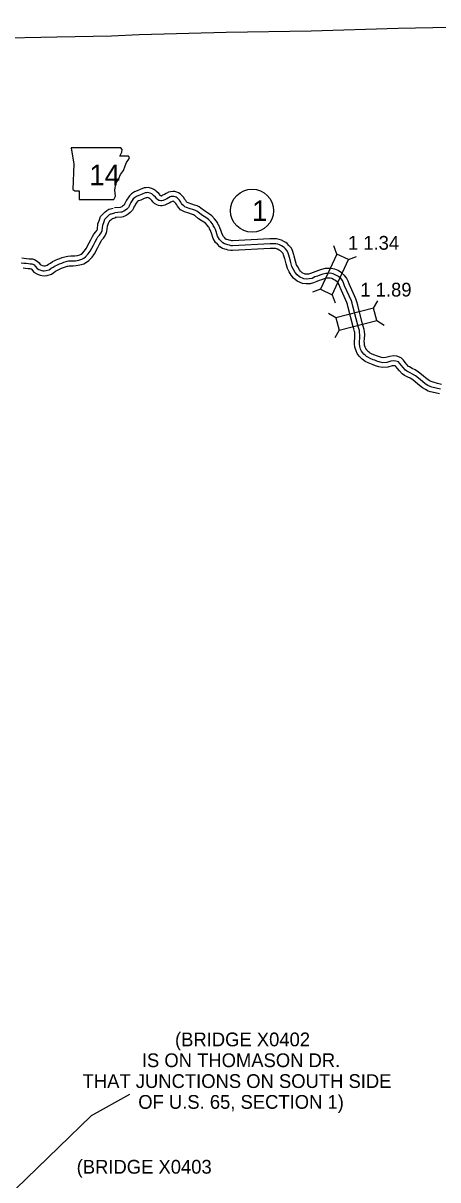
# Model space of a CAD drawing. Extents: x -83719 to 153526, y -11835 to 11446.
# Drawn here: x 11814 to 12238, y 203 to 1386 of the extents above; entities that cross this region are included whole.
import ezdxf

# ---------------------------------------------------------------- set-up
doc = ezdxf.new("R2010")
doc.units = 0
for name, color, linetype in [('Level 1', 7, 'Continuous'), ('Level 11', 7, 'Continuous'), ('Level 20', 7, 'Continuous'), ('Level 21', 7, 'Continuous'), ('Level 27', 7, 'Continuous'), ('Level 58', 7, 'Continuous'), ('Level 59', 7, 'Continuous')]:
    doc.layers.add(name, color=color, linetype=linetype)

msp = doc.modelspace()

# ---------------------------------------------------------------- linework, layer by layer
at = {"layer": 'Level 1'}
for points in [[(12516.5, 1386.1), (12457.2, 1385.6), (12373.7, 1384.3), (12286, 1382.4), (12197.3, 1380.6), (12108.3, 1377.9), (12021.2, 1376.4), (11932.4, 1374), (11904.2, 1372.8)], [(11904.2, 1372.8), (11848.2, 1371.7), (11782, 1370.3), (11694.1, 1368.9), (11606.3, 1367.3), (11520.1, 1366.3), (11432.6, 1365), (11412.8, 1364.8)]]:
    msp.add_lwpolyline(points, dxfattribs=at)
at = {"layer": 'Level 11'}
for points in [[(12090.9, 1148), (12090.2, 1150.1), (12089.4, 1152.6), (12088.1, 1155.9), (12085.6, 1158.8), (12083.8, 1160.6), (12082.3, 1161.6), (12080.3, 1162.8), (12078.1, 1164), (12075.6, 1164.9), (12072.7, 1165.5), (12066, 1165.5), (12027.8, 1163.5), (12027.1, 1163.5), (12026, 1163.7), (12024.3, 1164.3), (12022.2, 1164.8), (12021.7, 1164.9), (12021.1, 1165.3), (12019.5, 1166.9), (12018.6, 1167.9), (12017.2, 1170.2), (12015.8, 1174.5), (12015, 1176.7), (12013.8, 1179.4), (12013.2, 1180.3), (12012.7, 1181.5), (12011.5, 1183.6), (12009.5, 1186.1), (12006.8, 1188.9), (12004.2, 1190.8), (11999, 1194), (11995.5, 1197), (11993.8, 1198.2), (11991.7, 1199.1), (11989, 1200.1), (11986.2, 1201), (11982.5, 1202.3), (11981.5, 1202.8), (11981.1, 1203.1), (11980.6, 1203.5), (11980, 1204.6), (11979.1, 1205.9), (11977.6, 1208.1), (11974.3, 1211.4), (11972.5, 1212.5), (11970.9, 1213.3), (11968.7, 1213.8), (11966.8, 1213.9), (11964.4, 1213.6), (11962.5, 1213.2), (11960, 1211.9), (11958.3, 1210.9), (11956.3, 1210), (11955.4, 1209.5), (11955.1, 1209.3), (11955, 1209.3), (11955, 1209.3), (11954.7, 1209.4), (11954.2, 1209.7), (11954.1, 1209.8), (11952.6, 1211.7), (11950.5, 1213.5), (11949.3, 1214.7), (11947.5, 1215.9), (11945.2, 1216.9), (11941.5, 1217.9), (11939.2, 1217.6), (11937.3, 1217.5), (11933.5, 1215.9), (11930.3, 1214.5), (11927.4, 1213.5), (11924.5, 1211.6), (11922.4, 1209.6), (11921.1, 1207.6), (11920.1, 1206.2), (11919.4, 1204.9), (11918.2, 1202.9), (11917.5, 1201.1), (11917.2, 1200.6), (11916.3, 1199.5), (11915.4, 1198.8), (11914.6, 1198.3), (11913, 1197.7), (11912.9, 1197.7), (11907, 1197.2)], [(12081.3, 1145), (12080.7, 1147.2), (12080, 1149.2), (12079.5, 1150.6), (12078.3, 1151.9), (12077.3, 1152.9), (12076.8, 1153.3), (12075.4, 1154), (12073.9, 1154.9), (12072.8, 1155.3), (12071.7, 1155.5), (12066.3, 1155.5), (12027.9, 1153.5), (12026, 1153.5), (12023.5, 1154), (12021.6, 1154.6), (12019.8, 1155.1), (12017.6, 1155.7), (12014.7, 1157.5), (12012.3, 1160), (12010.5, 1161.9), (12008.1, 1166), (12006.3, 1171.3), (12005.7, 1173), (12005, 1174.7), (12004.3, 1175.7), (12003.8, 1177), (12003.3, 1177.9), (12002, 1179.5), (12000.2, 1181.4), (11998.6, 1182.5), (11993, 1186), (11989.5, 1189), (11988.9, 1189.4), (11987.9, 1189.9), (11985.8, 1190.7), (11983, 1191.6), (11978.7, 1193.1), (11976.6, 1194), (11974.6, 1195.3), (11972.8, 1197.3), (11971.6, 1199), (11970.8, 1200.3), (11969.8, 1201.7), (11968.2, 1203.4), (11967.8, 1203.6), (11967.5, 1203.8), (11967.2, 1203.9), (11967.1, 1203.9), (11966.1, 1203.8), (11966, 1203.7), (11964.7, 1203.1), (11962.9, 1202), (11960.8, 1201), (11959.9, 1200.6), (11958.5, 1199.9), (11956, 1199.3), (11954, 1199.4), (11952.1, 1199.7), (11950.4, 1200.2), (11948, 1201.8), (11946.6, 1203.1), (11945.3, 1204.8), (11943.6, 1206.3), (11943, 1206.9), (11942.9, 1207), (11942, 1207.4), (11940.8, 1207.7), (11940.2, 1207.6), (11939.6, 1207.6), (11937.4, 1206.7), (11934, 1205.1), (11931.8, 1204.4), (11930.6, 1203.7), (11930.2, 1203.2), (11929.4, 1202), (11928.7, 1201), (11928.2, 1200), (11927.2, 1198.5), (11926.6, 1196.9), (11925.5, 1194.7), (11923.2, 1192.3), (11921.2, 1190.6), (11919, 1189.3), (11916, 1188.1), (11914.5, 1187.7), (11907.8, 1187.2)], [(11814.7, 1145.8), (11817.2, 1145.5), (11819.8, 1145.2), (11821.3, 1145), (11823.2, 1144.9), (11825.2, 1144.4), (11828.1, 1142.8), (11829.9, 1140.9), (11831.2, 1139.2), (11831.8, 1138.9), (11833.4, 1138.3), (11834.8, 1137.8), (11835.2, 1137.8), (11836.2, 1137.9), (11838.1, 1138.5), (11839.7, 1139.5), (11841.5, 1140.8), (11843.8, 1142.2), (11845.9, 1143.2), (11847.5, 1143.9), (11849.1, 1144.6), (11851.3, 1145.4), (11853.4, 1146.3), (11856.2, 1147.2), (11857.7, 1147.6), (11859.5, 1147.9), (11862.4, 1148), (11864.7, 1148), (11866.6, 1148.1), (11869.4, 1148.6), (11871.8, 1149.3), (11873, 1150), (11874.2, 1150.9), (11876.3, 1153.2), (11878, 1155.5), (11881.2, 1161.4), (11882.8, 1164.6), (11884.5, 1167.9), (11886, 1170.3), (11888, 1172.6), (11889.2, 1174.1), (11889.6, 1175.3), (11890.1, 1180.8), (11891.7, 1184.9), (11892.9, 1188.2), (11895.6, 1191.2), (11896.6, 1192.1), (11897.6, 1193.1), (11899.2, 1194.4), (11901.4, 1195.8), (11903, 1196.1), (11905.9, 1197)], [(11813.7, 1135.8), (11816.1, 1135.6), (11818.7, 1135.2), (11820.4, 1135.1), (11821.6, 1135), (11821.6, 1135), (11821.8, 1134.9), (11822.2, 1134.4), (11824.6, 1131.3), (11827.7, 1129.7), (11830.1, 1128.8), (11832.6, 1128), (11835.1, 1127.7), (11838.3, 1128), (11842.5, 1129.4), (11845.2, 1131.2), (11846.9, 1132.3), (11848.8, 1133.5), (11850.1, 1134.2), (11851.5, 1134.8), (11852.9, 1135.4), (11854.9, 1136.1), (11856.9, 1136.9), (11858.8, 1137.6), (11859.5, 1137.7), (11860.7, 1137.9), (11862.5, 1138), (11864.9, 1137.9), (11867.9, 1138.2), (11871.6, 1138.9), (11875.8, 1140), (11878.4, 1141.6), (11880.9, 1143.3), (11884.1, 1146.9), (11886.5, 1150.1), (11890, 1156.8), (11891.7, 1160.1), (11893.3, 1163.1), (11894.1, 1164.4), (11895.7, 1166.2), (11898, 1169.2), (11899.4, 1173.1), (11899.9, 1178.4), (11901.1, 1181.4), (11901.6, 1182.9), (11902.7, 1184.1), (11903.5, 1184.8), (11904.3, 1185.7), (11905.1, 1186.3), (11908.8, 1187.4)], [(12241.6, 1016.7), (12237.5, 1017.7), (12233, 1018.8), (12231.9, 1019.2), (12230.1, 1020.1), (12227.8, 1021.5), (12225.3, 1023.5), (12221.3, 1026.8), (12218, 1029.3), (12214.5, 1031.6), (12211.7, 1033.1), (12208.9, 1034.5), (12208, 1035.1), (12206.2, 1037.1), (12204.5, 1039), (12202.6, 1041.6), (12200.3, 1043.9), (12196, 1045.5), (12192.6, 1045.9), (12188.8, 1045.3), (12184.7, 1044.1), (12182, 1043.9), (12180.3, 1044.2), (12177.2, 1045.2), (12175.1, 1046), (12173.5, 1046.5), (12170.7, 1047.7), (12168.7, 1048.7), (12168, 1049.2), (12167, 1050), (12165.7, 1051.2), (12165.1, 1051.9), (12164.1, 1053.3), (12163.6, 1054.6), (12162.8, 1056.7), (12162.7, 1058.7), (12162.6, 1060.6), (12162.9, 1063.3), (12163.1, 1067.6), (12162.8, 1070.6), (12162.6, 1072.7), (12161.5, 1076.3), (12160.9, 1078.4), (12155.9, 1097.8), (12155.1, 1101.2), (12154, 1104), (12147.1, 1119.6), (12146, 1122.4), (12144.5, 1125.6), (12142.5, 1128), (12139.4, 1130.9), (12135.9, 1133), (12132.4, 1134.6), (12128.5, 1135.3), (12125.7, 1135.2), (12122.6, 1135.1), (12118.9, 1134.1), (12115.8, 1133.3), (12112.9, 1132.2), (12110.2, 1131.1), (12107.5, 1129.9), (12105.7, 1129.5), (12103.4, 1129.4), (12102.2, 1129.5), (12099.1, 1130.9), (12097.4, 1132.3), (12096.2, 1133.9), (12094.5, 1136.8), (12093.3, 1139), (12092.2, 1142.7), (12091, 1147.7)], [(11812.3, 1146.1), (11814.8, 1145.7)], [(12239.6, 1006.9), (12235.2, 1008), (12230.2, 1009.2), (12228.1, 1009.9), (12225.2, 1011.3), (12222.1, 1013.3), (12219, 1015.7), (12215.1, 1019), (12212.2, 1021.2), (12209.4, 1023), (12207.1, 1024.2), (12203.8, 1025.8), (12201.4, 1027.5), (12198.7, 1030.5), (12196.7, 1032.8), (12195, 1035), (12194.8, 1035.3), (12193.7, 1035.7), (12192.8, 1035.8), (12191, 1035.5), (12186.6, 1034.2), (12181.2, 1033.8), (12177.6, 1034.6), (12174, 1035.8), (12171.7, 1036.6), (12170, 1037.2), (12166.5, 1038.6), (12163.5, 1040.1), (12161.7, 1041.4), (12160.3, 1042.6), (12158.6, 1044.2), (12157.3, 1045.6), (12155.4, 1048.3), (12154.2, 1051), (12153, 1054.6), (12152.7, 1058.1), (12152.6, 1060.9), (12152.9, 1064.1), (12153.1, 1067.3), (12152.8, 1069.6), (12152.7, 1070.8), (12152, 1073.4), (12151.3, 1075.7), (12146.2, 1095.4), (12145.5, 1098.3), (12144.8, 1100.3), (12137.9, 1115.7), (12136.8, 1118.5), (12136, 1120.1), (12135.2, 1121.1), (12133.3, 1122.8), (12131.2, 1124.1), (12129.3, 1125), (12127.8, 1125.3), (12126, 1125.2), (12124, 1125.2), (12121.5, 1124.5), (12118.8, 1123.7), (12116.4, 1122.9), (12114.2, 1122), (12110.8, 1120.4), (12107.1, 1119.5), (12103, 1119.4), (12099.5, 1119.8), (12093.8, 1122.3), (12090.2, 1125.3), (12087.8, 1128.3), (12085.8, 1131.8), (12084, 1135.1), (12082.6, 1140.1), (12081.3, 1145.3)]]:
    msp.add_lwpolyline(points, dxfattribs=at)
at = {"layer": 'Level 20'}
for p, q in [((12134.5, 1149.9), (12131.5, 1158.2)), ((12146.5, 1144.4), (12154.8, 1147.4)), ((12117.9, 1113.9), (12109.7, 1110.9)), ((12129.9, 1108.4), (12133, 1100.1)), ((12172, 1094.7), (12176.4, 1102.2)), ((12133.6, 1084.7), (12126, 1089.2)), ((12175.3, 1081.9), (12182.9, 1077.4)), ((12136.9, 1072), (12132.5, 1064.4))]:
    msp.add_line(p, q, dxfattribs=at)
for points in [[(12134.5, 1149.9), (12117.9, 1113.9), (12129.9, 1108.4), (12146.5, 1144.4)], [(12172, 1094.7), (12133.6, 1084.7), (12136.9, 1072), (12175.3, 1081.9)]]:
    msp.add_lwpolyline(points, close=True, dxfattribs=at)
at = {"layer": 'Level 21'}
msp.add_lwpolyline([(11862.9, 1258.6), (11865.5, 1241.7), (11864.4, 1216.1), (11866.6, 1214.6), (11870.8, 1214.6), (11870.8, 1205.6), (11906.4, 1205.6), (11908.1, 1209.3), (11907.5, 1215.2), (11908.3, 1222), (11911.4, 1227.3), (11913.4, 1231.3), (11916.2, 1235.5), (11917.9, 1240), (11919.3, 1243.7), (11921.9, 1246.8), (11922.4, 1248.8), (11921.3, 1250.2), (11912.6, 1250.2), (11914.5, 1254.1), (11914.8, 1256.7), (11913.7, 1258.6)], close=True, dxfattribs=at)
at = {"layer": 'Level 27'}
msp.add_circle((12047.8, 1194.3), 22, dxfattribs=at)
at = {"layer": 'Level 58'}
msp.add_lwpolyline([(11922.5, 290.5), (11883.2, 268.8), (11684.6, 76.6)], dxfattribs=at)
at = {"layer": 'Level 59'}
for points in [[(12086.1, 1146.5), (12085.5, 1148.7), (12084.7, 1150.9), (12083.8, 1153.2), (12082, 1155.3), (12080.5, 1156.7), (12079.6, 1157.4), (12077.9, 1158.4), (12076, 1159.4), (12074.2, 1160.1), (12072.2, 1160.5), (12066.2, 1160.5), (12027.9, 1158.5), (12026.6, 1158.5), (12024.7, 1158.9), (12023, 1159.4), (12021, 1159.9), (12019.7, 1160.3), (12017.9, 1161.4), (12015.9, 1163.5), (12014.6, 1164.9), (12012.6, 1168.1), (12011, 1172.9), (12010.4, 1174.9), (12009.4, 1177.1), (12008.8, 1178), (12008.2, 1179.3), (12007.4, 1180.7), (12005.7, 1182.8), (12003.5, 1185.1), (12001.4, 1186.7), (11996, 1190), (11992.5, 1193), (11991.4, 1193.8), (11989.8, 1194.5), (11987.4, 1195.4), (11984.6, 1196.3), (11980.6, 1197.7), (11979.1, 1198.4), (11977.9, 1199.2), (11976.7, 1200.4), (11975.8, 1201.8), (11974.9, 1203.1), (11973.7, 1204.9), (11971.2, 1207.4), (11970.2, 1208), (11969.2, 1208.5), (11967.9, 1208.8), (11966.9, 1208.9), (11965.2, 1208.7), (11964.2, 1208.5), (11962.4, 1207.5), (11960.6, 1206.5), (11958.5, 1205.5), (11957.6, 1205), (11956.8, 1204.6), (11955.5, 1204.3), (11954.5, 1204.4), (11953.3, 1204.6), (11952.6, 1204.8), (11951.1, 1205.7), (11950.3, 1206.4), (11948.9, 1208.2), (11947.1, 1209.9), (11946.1, 1210.8), (11945.2, 1211.5), (11943.6, 1212.1), (11941.2, 1212.8), (11939.7, 1212.6), (11938.5, 1212.5), (11935.5, 1211.3), (11932.1, 1209.8), (11929.6, 1208.9), (11927.6, 1207.6), (11926.3, 1206.4), (11925.2, 1204.8), (11924.4, 1203.6), (11923.8, 1202.5), (11922.7, 1200.7), (11922.1, 1199), (11921.4, 1197.6), (11919.8, 1195.9), (11918.3, 1194.7), (11916.8, 1193.8), (11914.5, 1192.9), (11913.7, 1192.7), (11907.4, 1192.2)], [(11814.2, 1140.8), (11816.6, 1140.5), (11819.2, 1140.2), (11820.9, 1140.1), (11822.4, 1139.9), (11823.4, 1139.7), (11825, 1138.9), (11826, 1137.7), (11827.9, 1135.3), (11829.8, 1134.3), (11831.7, 1133.6), (11833.7, 1132.9), (11835.2, 1132.7), (11837.3, 1133), (11840.3, 1133.9), (11842.4, 1135.4), (11844.2, 1136.5), (11846.3, 1137.8), (11848, 1138.7), (11849.5, 1139.3), (11851, 1140), (11853.1, 1140.8), (11855.2, 1141.6), (11857.5, 1142.4), (11858.6, 1142.6), (11860.1, 1142.9), (11862.4, 1143), (11864.8, 1143), (11867.2, 1143.1), (11870.5, 1143.8), (11873.8, 1144.6), (11875.7, 1145.8), (11877.6, 1147.1), (11880.2, 1150.1), (11882.2, 1152.8), (11885.6, 1159.1), (11887.3, 1162.4), (11888.9, 1165.5), (11890, 1167.4), (11891.8, 1169.4), (11893.6, 1171.6), (11894.5, 1174.2), (11895, 1179.6), (11896.4, 1183.2), (11897.3, 1185.6), (11899.2, 1187.7), (11900, 1188.4), (11901, 1189.4), (11902.1, 1190.3), (11903.3, 1191.1), (11904.1, 1191.2), (11907.4, 1192.2)], [(11811.7, 1141.1), (11814.2, 1140.8)], [(12240.6, 1011.8), (12236.3, 1012.9), (12231.6, 1014), (12230, 1014.5), (12227.7, 1015.7), (12225, 1017.4), (12222.2, 1019.6), (12218.2, 1022.9), (12215.1, 1025.3), (12212, 1027.3), (12209.4, 1028.6), (12206.3, 1030.2), (12204.7, 1031.3), (12202.4, 1033.8), (12200.6, 1035.9), (12198.8, 1038.3), (12197.6, 1039.6), (12194.9, 1040.6), (12192.7, 1040.8), (12189.9, 1040.4), (12185.7, 1039.1), (12181.6, 1038.8), (12178.9, 1039.4), (12175.6, 1040.5), (12173.4, 1041.3), (12171.7, 1041.9), (12168.6, 1043.1), (12166.1, 1044.4), (12164.9, 1045.3), (12163.7, 1046.3), (12162.2, 1047.7), (12161.2, 1048.8), (12159.7, 1050.8), (12158.9, 1052.8), (12157.9, 1055.6), (12157.7, 1058.4), (12157.6, 1060.8), (12157.9, 1063.7), (12158.1, 1067.5), (12157.8, 1070.1), (12157.7, 1071.7), (12156.8, 1074.8), (12156.1, 1077.1), (12151, 1096.6), (12150.3, 1099.7), (12149.4, 1102.1), (12142.5, 1117.6), (12141.4, 1120.4), (12140.3, 1122.9), (12138.8, 1124.6), (12136.4, 1126.9), (12133.6, 1128.5), (12130.8, 1129.8), (12128.2, 1130.3), (12125.8, 1130.2), (12123.3, 1130.2), (12120.2, 1129.3), (12117.3, 1128.5), (12114.6, 1127.5), (12112.2, 1126.5), (12109.2, 1125.1), (12106.4, 1124.5), (12103.2, 1124.4), (12100.8, 1124.7), (12096.4, 1126.6), (12093.8, 1128.8), (12092, 1131.1), (12090.2, 1134.3), (12088.6, 1137.1), (12087.4, 1141.4), (12086.1, 1146.5)]]:
    msp.add_lwpolyline(points, dxfattribs=at)

# ---------------------------------------------------------------- texts
at = {"layer": 'Level 21'}
msp.add_text('14', height=21.12, dxfattribs=at).set_placement((11881.3, 1220.2))
at = {"layer": 'Level 27'}
msp.add_text('1', height=21.1, dxfattribs=at).set_placement((12047.8, 1183.7))
at = {"layer": 'Level 58'}
for s, p in [('1 1.34', (12145.9, 1154.4)), ('1 1.89', (12158.6, 1106.5)), ('(BRIDGE X0402', (11969, 339.9)), ('IS ON THOMASON DR.', (11935.1, 318.6)), ('THAT JUNCTIONS ON SOUTH SIDE', (11874.5, 297.3)), ('OF U.S. 65, SECTION 1)', (11931.4, 276)), ('(BRIDGE X0403', (11868.4, 209.7))]:
    msp.add_text(s, height=14.08, dxfattribs=at).set_placement(p)

doc.saveas('drawing.dxf')
